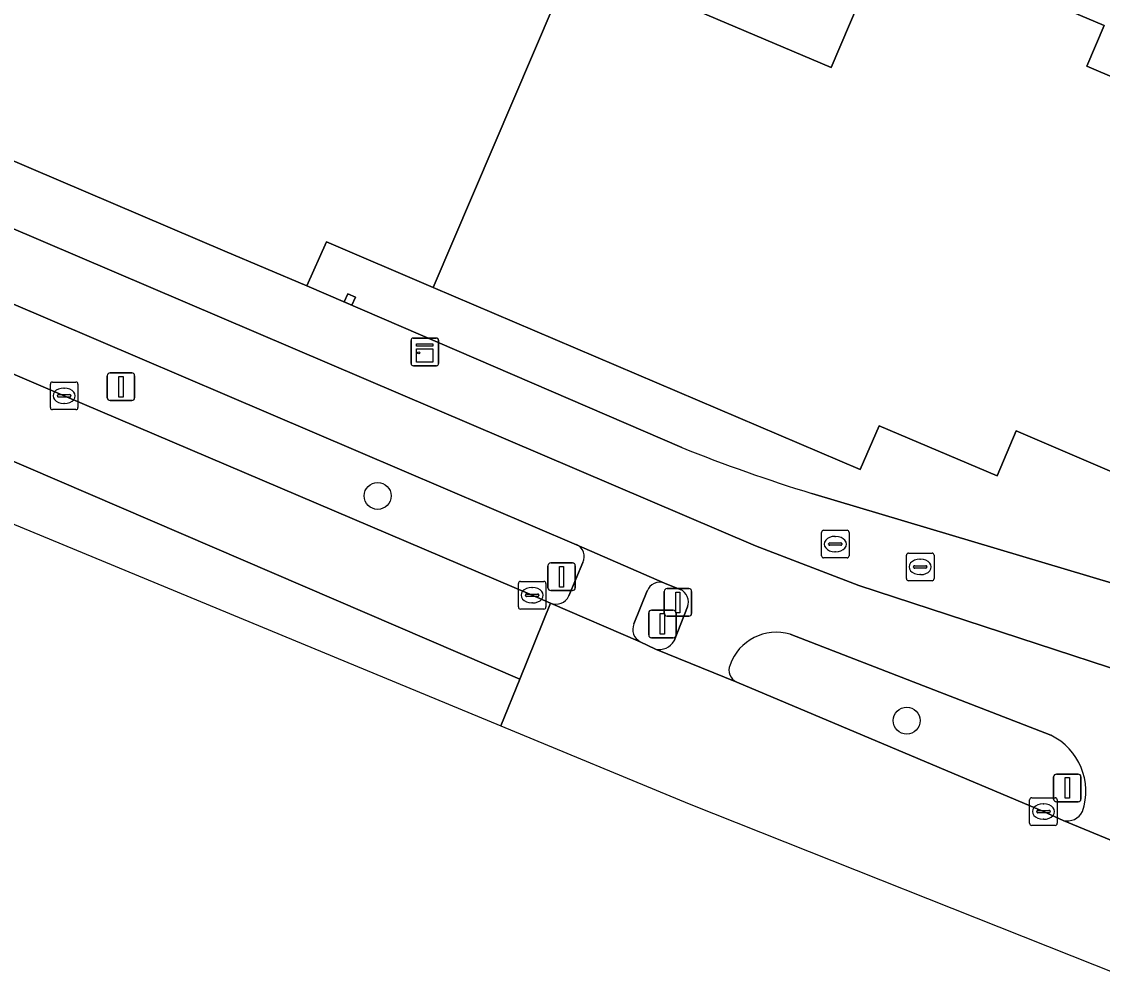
# Model space of a CAD drawing. Extents: x 161771 to 163125, y 382475 to 383179.
# Drawn here: x 162448.94 to 162488.12, y 382518.44 to 382552.97 of the extents above; entities that cross this region are included whole.
import ezdxf

# ---------------------------------------------------------------- set-up
doc = ezdxf.new("R2010")
doc.units = 0
for name, color, linetype in [('IMGEO_Berm_groen', 7, 'Continuous'), ('IMGEO_Boom', 7, 'Continuous'), ('IMGEO_Brandkraan', 7, 'Continuous'), ('IMGEO_Erf', 7, 'Continuous'), ('IMGEO_Fietspad_gesloten', 7, 'Continuous'), ('IMGEO_Kast', 7, 'Continuous'), ('IMGEO_Kolk', 7, 'Continuous'), ('IMGEO_Lichtmast', 7, 'Continuous'), ('IMGEO_Pand', 7, 'Continuous'), ('IMGEO_Rijbaan_lokaal_gesloten', 7, 'Continuous'), ('IMGEO_Verkeerseiland_groen', 7, 'Continuous'), ('IMGEO_Verkeerseiland_open', 7, 'Continuous'), ('IMGEO_Verkeersregelinstallatiepaal', 7, 'Continuous'), ('IMGEO_Voetpad_open', 7, 'Continuous')]:
    doc.layers.add(name, color=color, linetype=linetype)

msp = doc.modelspace()

# ---------------------------------------------------------------- linework, layer by layer
at = {"layer": 'IMGEO_Berm_groen'}
for points in [[(162469.061, 382534.017), (162404.14, 382561.763)], [(162405.504, 382558.646), (162406.647, 382558.151), (162415.974, 382554.173), (162432.518, 382547.107), (162450.486, 382539.41), (162467.453, 382532.184), (162468.115, 382531.895)], [(162468.783, 382532.157), (162469.293, 382533.375)]]:
    msp.add_lwpolyline(points, dxfattribs=at)
for centre, radius, start, end in [((162468.869, 382533.585), 0.473, 333.6926, 66.0442), ((162468.306, 382532.39), 0.531, 248.8806, 333.9512)]:
    msp.add_arc(centre, radius, start, end, dxfattribs=at)
at = {"layer": 'IMGEO_Boom'}
for centre in [(162461.851, 382535.785), (162481.031, 382527.641)]:
    msp.add_circle(centre, 0.489, dxfattribs=at)
at = {"layer": 'IMGEO_Brandkraan'}
for p, q in [((162477.942, 382533.611), (162477.942, 382534.463)), ((162478.017, 382534.537), (162478.869, 382534.537)), ((162478.943, 382534.463), (162478.943, 382533.611)), ((162478.201, 382534.031), (162478.201, 382534.043)), ((162478.244, 382534.08), (162478.642, 382534.08)), ((162478.43, 382534.317), (162478.455, 382534.317)), ((162478.685, 382534.043), (162478.685, 382534.031)), ((162478.639, 382533.994), (162478.241, 382533.994)), ((162478.453, 382533.757), (162478.428, 382533.757)), ((162481.021, 382532.786), (162481.021, 382533.638)), ((162481.096, 382533.712), (162481.948, 382533.712)), ((162482.022, 382533.638), (162482.022, 382532.786)), ((162478.869, 382533.537), (162478.017, 382533.537)), ((162481.28, 382533.206), (162481.28, 382533.218)), ((162481.323, 382533.255), (162481.721, 382533.255)), ((162481.509, 382533.492), (162481.534, 382533.492)), ((162481.764, 382533.218), (162481.764, 382533.206)), ((162481.718, 382533.169), (162481.32, 382533.169)), ((162481.532, 382532.932), (162481.507, 382532.932)), ((162481.948, 382532.712), (162481.096, 382532.712))]:
    msp.add_line(p, q, dxfattribs=at)
for points in [[(162477.942, 382533.611), (162477.942, 382534.463)], [(162478.017, 382534.537), (162478.869, 382534.537)], [(162478.943, 382534.463), (162478.943, 382533.611)], [(162481.021, 382532.786), (162481.021, 382533.638)], [(162481.096, 382533.712), (162481.948, 382533.712)], [(162482.022, 382533.638), (162482.022, 382532.786)], [(162478.869, 382533.537), (162478.017, 382533.537)], [(162481.948, 382532.712), (162481.096, 382532.712)]]:
    msp.add_lwpolyline(points, dxfattribs=at)
for centre, radius, start, end in [((162478.019, 382534.461), 0.0765, 91.552, 178.448), ((162478.019, 382534.461), 0.0765, 91.552, 178.448), ((162478.867, 382534.461), 0.0765, 1.552, 88.448), ((162478.867, 382534.461), 0.0765, 1.552, 88.448), ((162478.241, 382534.04), 0.0403, 85.8775, 175.7526), ((162478.238, 382534.03), 0.0366, 178.938, 274.7102), ((162478.642, 382534.037), 0.043, 264.8664, 352.4533), ((162478.646, 382534.042), 0.0386, 1.7309, 96.639), ((162478.019, 382533.613), 0.0765, 181.552, 268.448), ((162478.019, 382533.613), 0.0765, 181.552, 268.448), ((162478.867, 382533.613), 0.0765, 271.552, 358.448), ((162478.867, 382533.613), 0.0765, 271.552, 358.448), ((162481.098, 382533.636), 0.0765, 91.552, 178.448), ((162481.098, 382533.636), 0.0765, 91.552, 178.448), ((162481.946, 382533.636), 0.0765, 1.552, 88.448), ((162481.946, 382533.636), 0.0765, 1.552, 88.448), ((162481.32, 382533.215), 0.0403, 85.8775, 175.7526), ((162481.725, 382533.217), 0.0386, 1.7309, 96.639), ((162481.317, 382533.205), 0.0366, 178.938, 274.7102), ((162481.721, 382533.212), 0.043, 264.8664, 352.4533), ((162481.098, 382532.788), 0.0765, 181.552, 268.448), ((162481.098, 382532.788), 0.0765, 181.552, 268.448), ((162481.946, 382532.788), 0.0765, 271.552, 358.448), ((162481.946, 382532.788), 0.0765, 271.552, 358.448)]:
    msp.add_arc(centre, radius, start, end, dxfattribs=at)
for centre, major_axis, ratio, start_param, end_param in [((162478.429, 382534.037), (-0.387, 0.002), 0.722429, 4.712389, 7.853982), ((162478.454, 382534.037), (-0.39, 0.002), 0.717154, 1.570796, 4.712389), ((162481.508, 382533.212), (-0.387, 0.002), 0.722429, 4.712389, 7.853982), ((162481.533, 382533.212), (-0.39, 0.002), 0.717154, 1.570796, 4.712389)]:
    msp.add_ellipse(centre, major_axis=major_axis, ratio=ratio, start_param=start_param, end_param=end_param, dxfattribs=at)
at = {"layer": 'IMGEO_Erf'}
for points in [[(162468.969, 382555.275), (162478.286, 382551.307), (162480.358, 382556.171)], [(162483.588, 382554.796), (162488.188, 382552.837), (162487.561, 382551.364), (162508.291, 382542.509), (162505.539, 382533.532), (162502.883, 382534.282), (162502.196, 382532.679), (162499.067, 382534.004), (162498.39, 382532.406), (162484.994, 382538.139), (162484.309, 382536.517), (162480.038, 382538.321), (162479.345, 382536.736), (162463.859, 382543.342), (162459.996, 382544.99), (162459.282, 382543.394), (162472.879, 382537.54)], [(162477.595, 382535.873), (162491.032, 382531.862)]]:
    msp.add_lwpolyline(points, dxfattribs=at)
msp.add_lwpolyline([(162461.044, 382542.983), (162460.914, 382542.697), (162460.636, 382542.823), (162460.765, 382543.109)], close=True, dxfattribs=at)
msp.add_arc((162494.669, 382591.681), 58.362, 248.07659, 252.98869, dxfattribs=at)
at = {"layer": 'IMGEO_Fietspad_gesloten'}
for points in [[(162521.087, 382523.559), (162520.825, 382523.575), (162513.343, 382524.453), (162510.286, 382524.663), (162510.033, 382524.703), (162497.786, 382526.615), (162496.462, 382526.848), (162495.481, 382527.248), (162479.297, 382532.536), (162475.554, 382533.976), (162403.216, 382564.883), (162404.14, 382561.763), (162469.061, 382534.017), (162472.252, 382532.621), (162472.813, 382532.398)], [(162473.08, 382531.758), (162472.596, 382530.53)], [(162476.806, 382530.77), (162486.255, 382527.11)], [(162471.919, 382530.232), (162474.87, 382529.029)], [(162486.701, 382524.024), (162489.888, 382522.698)]]:
    msp.add_lwpolyline(points, dxfattribs=at)
for centre, radius, start, end in [((162472.62, 382531.942), 0.495, 338.212, 67.0786), ((162472.057, 382530.836), 0.62, 257.1197, 330.3963), ((162476.302, 382529.065), 1.778, 73.5201, 160.3856), ((162475.074, 382529.47), 0.486, 156.7887, 245.2135), ((162485.262, 382525.075), 2.264, 341.1576, 63.9939), ((162486.85, 382524.63), 0.624, 256.1525, 332.7354)]:
    msp.add_arc(centre, radius, start, end, dxfattribs=at)
at = {"layer": 'IMGEO_Kast'}
for p, q in [((162463.136, 382541.504), (162463.977, 382541.504)), ((162463.977, 382541.504), (162463.136, 382541.504)), ((162463.061, 382540.579), (162463.061, 382541.42)), ((162463.061, 382541.42), (162463.061, 382540.579)), ((162464.061, 382541.429), (162464.061, 382540.588)), ((162464.061, 382540.588), (162464.061, 382541.429)), ((162463.986, 382540.504), (162463.145, 382540.504)), ((162463.145, 382540.504), (162463.986, 382540.504))]:
    msp.add_line(p, q, dxfattribs=at)
for points in [[(162463.256, 382541.294), (162463.856, 382541.294), (162463.856, 382541.209), (162463.256, 382541.209), (162463.256, 382541.294)], [(162463.256, 382541.119), (162463.856, 382541.119), (162463.856, 382540.63), (162463.256, 382540.63), (162463.256, 382541.119)]]:
    msp.add_lwpolyline(points, dxfattribs=at)
msp.add_circle((162463.34, 382540.968), 0.0377, dxfattribs=at)
for centre, start, end in [((162463.139, 382541.426), 92.4484, 184.2845), ((162463.139, 382541.426), 92.4484, 184.2845), ((162463.983, 382541.426), 2.4484, 94.2845), ((162463.983, 382541.426), 2.4484, 94.2845), ((162463.139, 382540.582), 182.4484, 274.2845), ((162463.139, 382540.582), 182.4484, 274.2845), ((162463.983, 382540.582), 272.4484, 4.2845), ((162463.983, 382540.582), 272.4484, 4.2845)]:
    msp.add_arc(centre, 0.0779, start, end, dxfattribs=at)
at = {"layer": 'IMGEO_Kolk'}
for p, q in [((162450.06, 382539.912), (162450.912, 382539.912)), ((162449.985, 382538.986), (162449.985, 382539.838)), ((162450.473, 382539.692), (162450.498, 382539.692)), ((162450.986, 382539.838), (162450.986, 382538.986)), ((162450.244, 382539.406), (162450.244, 382539.418)), ((162450.682, 382539.369), (162450.284, 382539.369)), ((162450.287, 382539.455), (162450.685, 382539.455)), ((162450.496, 382539.132), (162450.471, 382539.132)), ((162450.728, 382539.418), (162450.728, 382539.406)), ((162450.912, 382538.912), (162450.06, 382538.912)), ((162466.952, 382531.759), (162466.952, 382532.611)), ((162467.027, 382532.685), (162467.879, 382532.685)), ((162467.44, 382532.465), (162467.465, 382532.465)), ((162467.953, 382532.611), (162467.953, 382531.759)), ((162467.211, 382532.179), (162467.211, 382532.191)), ((162467.649, 382532.142), (162467.251, 382532.142)), ((162467.254, 382532.228), (162467.652, 382532.228)), ((162467.695, 382532.191), (162467.695, 382532.179)), ((162467.879, 382531.685), (162467.027, 382531.685)), ((162467.463, 382531.905), (162467.438, 382531.905)), ((162485.487, 382523.918), (162485.487, 382524.77)), ((162485.562, 382524.844), (162486.414, 382524.844)), ((162485.975, 382524.624), (162486, 382524.624)), ((162486.488, 382524.77), (162486.488, 382523.918)), ((162485.746, 382524.338), (162485.746, 382524.35)), ((162486.184, 382524.301), (162485.786, 382524.301)), ((162485.789, 382524.387), (162486.187, 382524.387)), ((162486.23, 382524.35), (162486.23, 382524.338)), ((162486.414, 382523.844), (162485.562, 382523.844)), ((162485.998, 382524.064), (162485.973, 382524.064))]:
    msp.add_line(p, q, dxfattribs=at)
for points in [[(162450.06, 382539.912), (162450.912, 382539.912)], [(162449.985, 382538.986), (162449.985, 382539.838)], [(162450.986, 382539.838), (162450.986, 382538.986)], [(162450.912, 382538.912), (162450.06, 382538.912)], [(162466.952, 382531.759), (162466.952, 382532.611)], [(162467.027, 382532.685), (162467.879, 382532.685)], [(162467.953, 382532.611), (162467.953, 382531.759)], [(162467.879, 382531.685), (162467.027, 382531.685)], [(162485.487, 382523.918), (162485.487, 382524.77)], [(162485.562, 382524.844), (162486.414, 382524.844)], [(162486.488, 382524.77), (162486.488, 382523.918)], [(162486.414, 382523.844), (162485.562, 382523.844)]]:
    msp.add_lwpolyline(points, dxfattribs=at)
for centre, radius, start, end in [((162450.062, 382539.836), 0.0765, 91.552, 178.448), ((162450.062, 382539.836), 0.0765, 91.552, 178.448), ((162450.91, 382539.836), 0.0765, 1.552, 88.448), ((162450.91, 382539.836), 0.0765, 1.552, 88.448), ((162450.284, 382539.415), 0.0403, 85.8775, 175.7526), ((162450.281, 382539.405), 0.0366, 178.938, 274.7102), ((162450.685, 382539.412), 0.043, 264.8664, 352.4533), ((162450.689, 382539.417), 0.0386, 1.7309, 96.639), ((162450.062, 382538.988), 0.0765, 181.552, 268.448), ((162450.062, 382538.988), 0.0765, 181.552, 268.448), ((162450.91, 382538.988), 0.0765, 271.552, 358.448), ((162450.91, 382538.988), 0.0765, 271.552, 358.448), ((162467.029, 382532.609), 0.0765, 91.552, 178.448), ((162467.029, 382532.609), 0.0765, 91.552, 178.448), ((162467.877, 382532.609), 0.0765, 1.552, 88.448), ((162467.877, 382532.609), 0.0765, 1.552, 88.448), ((162467.251, 382532.188), 0.0403, 85.8775, 175.7526), ((162467.248, 382532.178), 0.0366, 178.938, 274.7102), ((162467.652, 382532.185), 0.043, 264.8664, 352.4533), ((162467.656, 382532.19), 0.0386, 1.7309, 96.639), ((162467.029, 382531.761), 0.0765, 181.552, 268.448), ((162467.029, 382531.761), 0.0765, 181.552, 268.448), ((162467.877, 382531.761), 0.0765, 271.552, 358.448), ((162467.877, 382531.761), 0.0765, 271.552, 358.448), ((162485.564, 382524.768), 0.0765, 91.552, 178.448), ((162485.564, 382524.768), 0.0765, 91.552, 178.448), ((162486.412, 382524.768), 0.0765, 1.552, 88.448), ((162486.412, 382524.768), 0.0765, 1.552, 88.448), ((162485.786, 382524.347), 0.0403, 85.8775, 175.7526), ((162485.783, 382524.337), 0.0366, 178.938, 274.7102), ((162486.187, 382524.344), 0.043, 264.8664, 352.4533), ((162486.191, 382524.349), 0.0386, 1.7309, 96.639), ((162485.564, 382523.92), 0.0765, 181.552, 268.448), ((162485.564, 382523.92), 0.0765, 181.552, 268.448), ((162486.412, 382523.92), 0.0765, 271.552, 358.448), ((162486.412, 382523.92), 0.0765, 271.552, 358.448)]:
    msp.add_arc(centre, radius, start, end, dxfattribs=at)
for centre, major_axis, ratio, start_param, end_param in [((162450.472, 382539.412), (-0.387, 0.002), 0.722429, 4.712389, 7.853982), ((162450.497, 382539.412), (-0.39, 0.002), 0.717154, 1.570796, 4.712389), ((162467.439, 382532.185), (-0.387, 0.002), 0.722429, 4.712389, 7.853982), ((162467.464, 382532.185), (-0.39, 0.002), 0.717154, 1.570796, 4.712389), ((162485.974, 382524.344), (-0.387, 0.002), 0.722429, 4.712389, 7.853982), ((162485.999, 382524.344), (-0.39, 0.002), 0.717154, 1.570796, 4.712389)]:
    msp.add_ellipse(centre, major_axis=major_axis, ratio=ratio, start_param=start_param, end_param=end_param, dxfattribs=at)
at = {"layer": 'IMGEO_Lichtmast'}
for p, q in [((162452.051, 382539.341), (162452.051, 382540.141)), ((162452.051, 382540.141), (162452.051, 382539.341)), ((162452.151, 382540.241), (162452.941, 382540.241)), ((162452.941, 382540.241), (162452.151, 382540.241)), ((162453.041, 382540.141), (162453.041, 382539.341)), ((162453.041, 382539.341), (162453.041, 382540.141)), ((162452.941, 382539.241), (162452.151, 382539.241)), ((162452.151, 382539.241), (162452.941, 382539.241)), ((162471.678, 382530.745), (162471.678, 382531.545)), ((162471.678, 382531.545), (162471.678, 382530.745)), ((162471.778, 382531.645), (162472.568, 382531.645)), ((162472.568, 382531.645), (162471.778, 382531.645)), ((162472.668, 382531.545), (162472.668, 382530.745)), ((162472.668, 382530.745), (162472.668, 382531.545)), ((162472.568, 382530.645), (162471.778, 382530.645)), ((162471.778, 382530.645), (162472.568, 382530.645)), ((162486.358, 382524.799), (162486.358, 382525.599)), ((162486.358, 382525.599), (162486.358, 382524.799)), ((162486.458, 382525.699), (162487.248, 382525.699)), ((162487.248, 382525.699), (162486.458, 382525.699)), ((162487.348, 382525.599), (162487.348, 382524.799)), ((162487.348, 382524.799), (162487.348, 382525.599)), ((162487.248, 382524.699), (162486.458, 382524.699)), ((162486.458, 382524.699), (162487.248, 382524.699))]:
    msp.add_line(p, q, dxfattribs=at)
for points in [[(162452.471, 382540.116), (162452.621, 382540.116), (162452.621, 382539.366), (162452.471, 382539.366), (162452.471, 382540.116)], [(162472.098, 382531.52), (162472.248, 382531.52), (162472.248, 382530.77), (162472.098, 382530.77), (162472.098, 382531.52)], [(162486.778, 382525.574), (162486.928, 382525.574), (162486.928, 382524.824), (162486.778, 382524.824), (162486.778, 382525.574)]]:
    msp.add_lwpolyline(points, dxfattribs=at)
for centre, start, end in [((162452.151, 382540.141), 90, 180), ((162452.151, 382540.141), 90, 180), ((162452.941, 382540.141), 0, 90), ((162452.941, 382540.141), 360, 90), ((162452.151, 382539.341), 180, 270), ((162452.151, 382539.341), 180, 270), ((162452.941, 382539.341), 270, 0), ((162452.941, 382539.341), 270, 0), ((162471.778, 382531.545), 90, 180), ((162471.778, 382531.545), 90, 180), ((162472.568, 382531.545), 0, 90), ((162472.568, 382531.545), 360, 90), ((162471.778, 382530.745), 180, 270), ((162471.778, 382530.745), 180, 270), ((162472.568, 382530.745), 270, 0), ((162472.568, 382530.745), 270, 0), ((162486.458, 382525.599), 90, 180), ((162486.458, 382525.599), 90, 180), ((162487.248, 382525.599), 0, 90), ((162487.248, 382525.599), 360, 90), ((162486.458, 382524.799), 180, 270), ((162486.458, 382524.799), 180, 270), ((162487.248, 382524.799), 270, 0), ((162487.248, 382524.799), 270, 0)]:
    msp.add_arc(centre, 0.1, start, end, dxfattribs=at)
at = {"layer": 'IMGEO_Pand'}
for points in [[(162455.89, 382558.94), (162457.939, 382563.752), (162450.099, 382567.09), (162448.082, 382562.355), (162433.486, 382568.571), (162431.057, 382562.867), (162429.486, 382559.177), (162428.378, 382556.576), (162442.176, 382550.686), (162456.309, 382544.653), (162459.282, 382543.394), (162459.996, 382544.99), (162463.859, 382543.342), (162468.969, 382555.275), (162466.362, 382556.385), (162465.676, 382554.773)], [(162487.561, 382551.364), (162488.188, 382552.837), (162483.588, 382554.796), (162480.358, 382556.171), (162478.286, 382551.307), (162468.969, 382555.275), (162463.859, 382543.342), (162479.345, 382536.736), (162480.038, 382538.321), (162484.309, 382536.517), (162484.994, 382538.139), (162498.39, 382532.406), (162499.067, 382534.004), (162502.196, 382532.679), (162502.883, 382534.282), (162505.539, 382533.532), (162508.291, 382542.509)], [(162460.636, 382542.823), (162460.914, 382542.697), (162461.044, 382542.983), (162460.765, 382543.109)]]:
    msp.add_lwpolyline(points, close=True, dxfattribs=at)
at = {"layer": 'IMGEO_Rijbaan_lokaal_gesloten'}
for points in [[(162404.901, 382559.138), (162403.459, 382561.19), (162400.589, 382562.35), (162396.854, 382558.747), (162396.225, 382558.14), (162418.441, 382549.545), (162424.959, 382547.023), (162446.937, 382537.768), (162467.002, 382529.137), (162468.115, 382531.895), (162467.453, 382532.184), (162450.486, 382539.41)], [(162450.486, 382539.41), (162432.518, 382547.107), (162415.974, 382554.173), (162406.647, 382558.151), (162405.504, 382558.646)], [(162488.722, 382518.442), (162489.185, 382520.131), (162489.888, 382522.698), (162486.701, 382524.024), (162485.988, 382524.343), (162474.87, 382529.029), (162471.919, 382530.232), (162471.371, 382530.499), (162468.115, 382531.895), (162467.002, 382529.137), (162466.322, 382527.451), (162473.143, 382524.628), (162488.722, 382518.442)]]:
    msp.add_lwpolyline(points, dxfattribs=at)
msp.add_lwpolyline([(162466.322, 382527.451), (162467.002, 382529.137), (162446.937, 382537.768), (162424.959, 382547.023), (162418.441, 382549.545), (162396.225, 382558.14), (162395.197, 382556.889)], close=True, dxfattribs=at)
at = {"layer": 'IMGEO_Verkeerseiland_groen'}
for points in [[(162486.255, 382527.11), (162476.806, 382530.77)], [(162474.87, 382529.029), (162485.988, 382524.343), (162486.701, 382524.024)]]:
    msp.add_lwpolyline(points, dxfattribs=at)
for centre, radius, start, end in [((162476.302, 382529.065), 1.778, 73.5201, 160.3856), ((162475.074, 382529.47), 0.486, 156.7887, 245.2135), ((162485.262, 382525.075), 2.264, 341.1576, 63.9939), ((162486.85, 382524.63), 0.624, 256.1525, 332.7354)]:
    msp.add_arc(centre, radius, start, end, dxfattribs=at)
at = {"layer": 'IMGEO_Verkeerseiland_open'}
for points in [[(162472.813, 382532.398), (162472.252, 382532.621)], [(162471.623, 382532.338), (162471.137, 382531.144)], [(162472.596, 382530.53), (162473.08, 382531.758)], [(162471.371, 382530.499), (162471.919, 382530.232)]]:
    msp.add_lwpolyline(points, dxfattribs=at)
for centre, radius, start, end in [((162472.076, 382532.172), 0.482, 68.5455, 159.9024), ((162472.62, 382531.942), 0.495, 338.212, 67.0786), ((162471.604, 382530.948), 0.506, 157.2803, 242.6003), ((162472.057, 382530.836), 0.62, 257.1197, 330.3963)]:
    msp.add_arc(centre, radius, start, end, dxfattribs=at)
at = {"layer": 'IMGEO_Verkeersregelinstallatiepaal'}
for p, q in [((162468.024, 382532.455), (162468.024, 382533.255)), ((162468.024, 382533.255), (162468.024, 382532.455)), ((162468.124, 382533.355), (162468.914, 382533.355)), ((162468.914, 382533.355), (162468.124, 382533.355)), ((162469.014, 382533.255), (162469.014, 382532.455)), ((162469.014, 382532.455), (162469.014, 382533.255)), ((162468.914, 382532.355), (162468.124, 382532.355)), ((162468.124, 382532.355), (162468.914, 382532.355)), ((162472.241, 382531.525), (162472.241, 382532.325)), ((162472.241, 382532.325), (162472.241, 382531.525)), ((162472.341, 382532.425), (162473.131, 382532.425)), ((162473.131, 382532.425), (162472.341, 382532.425)), ((162473.231, 382532.325), (162473.231, 382531.525)), ((162473.231, 382531.525), (162473.231, 382532.325)), ((162473.131, 382531.425), (162472.341, 382531.425)), ((162472.341, 382531.425), (162473.131, 382531.425))]:
    msp.add_line(p, q, dxfattribs=at)
for points in [[(162468.444, 382533.23), (162468.594, 382533.23), (162468.594, 382532.48), (162468.444, 382532.48), (162468.444, 382533.23)], [(162472.661, 382532.3), (162472.811, 382532.3), (162472.811, 382531.55), (162472.661, 382531.55), (162472.661, 382532.3)]]:
    msp.add_lwpolyline(points, dxfattribs=at)
for centre, start, end in [((162468.124, 382533.255), 90, 180), ((162468.124, 382533.255), 90, 180), ((162468.914, 382533.255), 0, 90), ((162468.914, 382533.255), 360, 90), ((162468.124, 382532.455), 180, 270), ((162468.124, 382532.455), 180, 270), ((162468.914, 382532.455), 270, 0), ((162468.914, 382532.455), 270, 0), ((162472.341, 382532.325), 90, 180), ((162472.341, 382532.325), 90, 180), ((162473.131, 382532.325), 0, 90), ((162473.131, 382532.325), 360, 90), ((162472.341, 382531.525), 180, 270), ((162472.341, 382531.525), 180, 270), ((162473.131, 382531.525), 270, 0), ((162473.131, 382531.525), 270, 0)]:
    msp.add_arc(centre, 0.1, start, end, dxfattribs=at)
at = {"layer": 'IMGEO_Voetpad_open'}
for points in [[(162472.879, 382537.54), (162459.282, 382543.394), (162456.309, 382544.653), (162442.176, 382550.686), (162428.378, 382556.576), (162426.955, 382557.189), (162424.036, 382559.661), (162420.418, 382562.718), (162410.234, 382571.388), (162404.135, 382574.905)], [(162403.216, 382564.883), (162475.554, 382533.976), (162479.297, 382532.536), (162495.481, 382527.248)], [(162491.032, 382531.862), (162477.595, 382535.873)], [(162472.252, 382532.621), (162469.061, 382534.017)], [(162469.293, 382533.375), (162468.783, 382532.157)], [(162471.137, 382531.144), (162471.623, 382532.338)], [(162468.115, 382531.895), (162471.371, 382530.499)]]:
    msp.add_lwpolyline(points, dxfattribs=at)
for centre, radius, start, end in [((162494.669, 382591.681), 58.362, 248.07659, 252.98869), ((162468.869, 382533.585), 0.473, 333.6926, 66.0442), ((162472.076, 382532.172), 0.482, 68.5455, 159.9024), ((162468.306, 382532.39), 0.531, 248.8806, 333.9512), ((162471.604, 382530.948), 0.506, 157.2803, 242.6003)]:
    msp.add_arc(centre, radius, start, end, dxfattribs=at)

doc.saveas('drawing.dxf')
